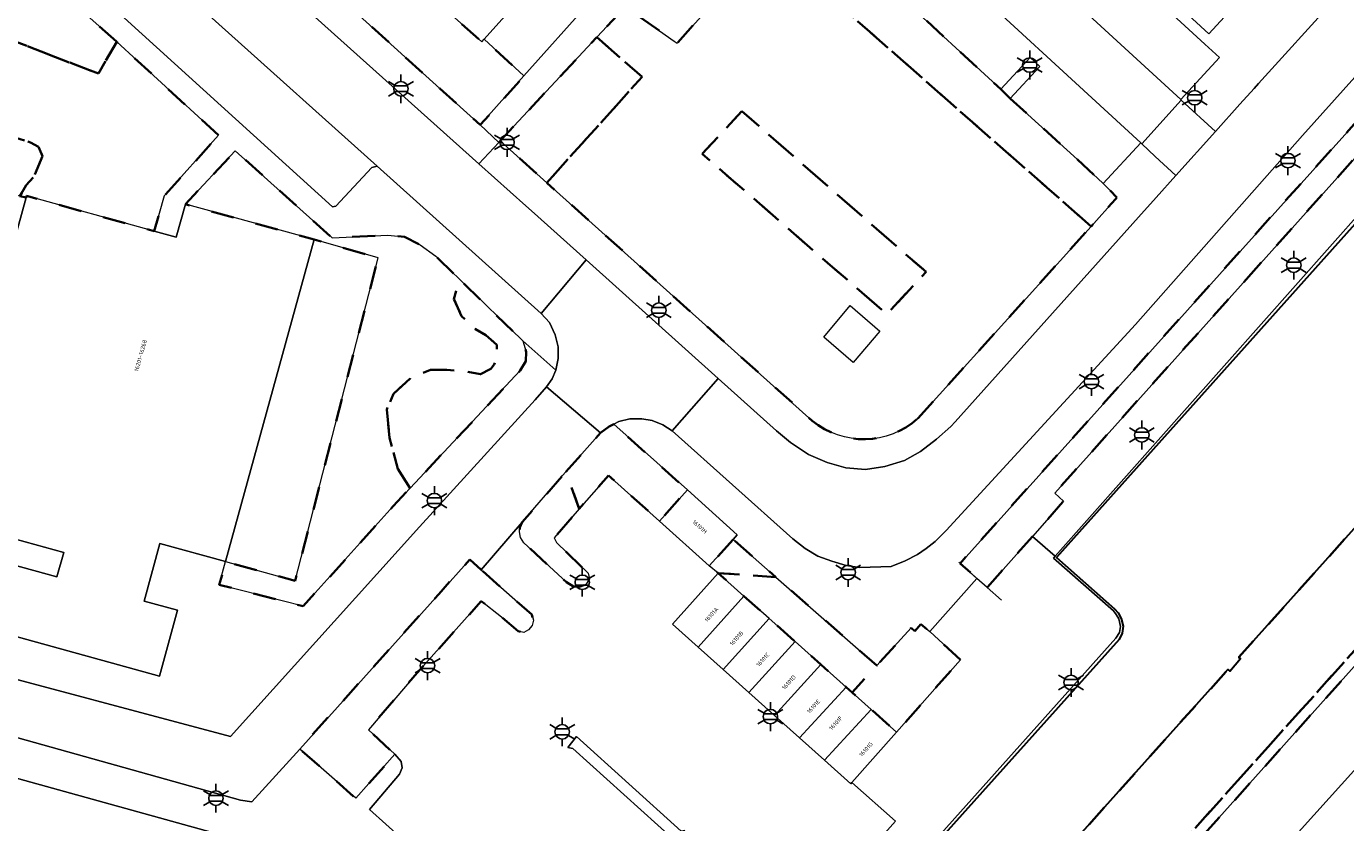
# Model space of a CAD drawing. Extents: x 105780 to 185197, y 477999 to 525027.
# Tile 232 of 562: x 107250 to 107366, y 478780 to 478850. Entities that reach past the tile are written whole.
import ezdxf
from ezdxf.enums import TextEntityAlignment as Align

# ---------------------------------------------------------------- set-up
doc = ezdxf.new("R2010")
doc.units = 0
doc.linetypes.add('XX-HIDDEN', pattern=[4, 2, -2])
for name, color, linetype, lineweight in [('B-GV-GR-MATERIAALGRENS-G', 252, 'XX-HIDDEN', 35), ('B-RO-IE-MEUBILAIR_WEGMEUBILAIR-S', 252, 'Continuous', 25), ('B-RO-IE-TERREINAFSCHEIDING_KUNSTMATIG_HEKWERK-G', 252, 'IE-TERREINAFSCHEIDING-KUNSTMATIG', 18), ('B-RO-IE-TERREINAFSCHEIDING_KUNSTMATIG_SCHUTTING-G', 252, 'IE-TERREINAFSCHEIDING-KUNSTMATIG-DICHT', 18), ('B-WE-GK-KADEMUUR-G', 252, 'Continuous', 18), ('B-WE-GW-WATERGANG_SLOOT_INSTEEK-G', 252, 'Continuous', 30), ('B-XX-KG-KADASTRAAL_BEBOUWING-G', 252, 'Continuous', 20), ('B1-WE-OG-BEBOUWING-T18', 7, 'Continuous', 18), ('B1-WE-OG-TERREIN_ERF-GV', 252, 'Continuous', 18), ('B1-WE-VH-VERHARDING_ASFALT-GV', 252, 'Continuous', 18), ('B1-WE-VH-VERHARDING_BETONSTRAATSTEEN-GV', 252, 'Continuous', 18), ('B1-WE-VH-VERHARDING_TEGEL-GV', 252, 'Continuous', 18)]:
    doc.layers.add(name, color=color, linetype=linetype, lineweight=lineweight)
doc.styles.add('NLCS-ISO', font='NLCS-ISO.ttf')
doc.styles.add('NLCS-ISO-M200-T18', font='NLCS-ISO.ttf', dxfattribs={"height": 0.36})
doc.linetypes.add('IE-TERREINAFSCHEIDING-KUNSTMATIG', pattern='A,4,[82,NLCS.SHX,S=0.75,R=90,X=0,Y=0],4,-2', length=10)
doc.linetypes.add('IE-TERREINAFSCHEIDING-KUNSTMATIG-DICHT', pattern='A,8,-1,[82,NLCS.SHX,S=0.75,R=90,X=0,Y=0],-1', length=10)

# ---------------------------------------------------------------- blocks, each defined once
blk = doc.blocks.new('B-SIE-WEG_LICHTMAST-SO')
at = {"ltscale": 0.1}
for p, q in [((0, 1.27), (0, 2.53)), ((-1.1, 0.63), (-2.19, 1.27)), ((1.1, 0.63), (2.19, 1.27)), ((-1.1, -0.63), (-2.19, -1.27)), ((0, -1.27), (0, -2.53)), ((1.1, -0.63), (2.19, -1.27))]:
    blk.add_line(p, q, dxfattribs=at)
at = {"flags": 128}
for points in [[(-1.16, 0.5), (1.16, 0.5)], [(-1.16, -0.5), (1.16, -0.5)]]:
    blk.add_lwpolyline(points, dxfattribs=at)
at = {"ltscale": 0.1}
blk.add_circle((0, 0), 1.27, dxfattribs=at)
at = {"style": 'NLCS-ISO'}
blk.add_attdef('TYPE', text='', height=1.8, dxfattribs=at).set_placement((0, 2.53), align=Align.BOTTOM_CENTER)

msp = doc.modelspace()

# ---------------------------------------------------------------- linework, layer by layer
at = {"layer": 'B-GV-GR-MATERIAALGRENS-G', "flags": 128}
for points in [[(107329.968, 478866.41), (107329.034, 478867.258), (107326.108, 478869.99), (107306.835, 478848.574), (107306.585, 478848.75), (107302.297, 478851.766), (107300.695, 478850.072), (107299.782, 478849.092), (107303.761, 478845.615), (107295.39, 478836.326), (107318.691, 478815.44)], [(107327.966, 478815.626), (107343.176, 478832.5), (107318.793, 478853.922), (107322.406, 478857.897), (107329.968, 478866.41)]]:
    msp.add_lwpolyline(points, dxfattribs=at)
for points in [[(107336.087, 478843.734), (107335.254, 478844.53), (107326.276, 478852.814), (107325.941, 478853.123), (107329.066, 478856.471), (107329.245, 478856.663), (107329.381, 478856.808), (107328.438, 478857.689), (107328.144, 478857.964), (107331.23, 478861.249), (107331.504, 478861.54), (107333.285, 478863.436), (107329.968, 478866.41), (107322.406, 478857.897), (107318.793, 478853.922), (107343.176, 478832.5), (107345.325, 478834.884), (107345.451, 478835.019), (107344.244, 478836.248), (107341.98, 478838.371)], [(107284.07, 478854.119), (107279.226, 478858.573), (107275.8, 478861.642), (107271.849, 478857.433), (107286.011, 478844.603), (107289.547, 478841.4), (107293.389, 478845.702), (107289.883, 478848.932), (107289.682, 478848.707), (107283.874, 478853.9)], [(107249.043, 478856.374), (107243.897, 478850.58), (107256.02, 478845.908), (107257.639, 478848.685)], [(107356.792, 478827.84), (107374.62, 478847.733), (107374.479, 478847.859), (107377.819, 478851.603), (107376.454, 478852.809), (107331.674, 478802.918), (107333.163, 478801.596), (107334.061, 478800.798), (107338.026, 478805.276), (107340.76, 478808.364), (107339.989, 478809.09)], [(107266.576, 478840.5), (107257.639, 478848.685), (107256.02, 478845.908), (107243.897, 478850.58), (107241.681, 478848.085), (107237.679, 478843.71), (107250.077, 478839.869), (107250.77, 478839.473), (107251.122, 478838.659), (107250.346, 478836.854), (107249.688, 478836.103), (107249.132, 478835.159), (107249.675, 478835.024), (107249.715, 478835.169), (107260.909, 478832.082), (107261.811, 478835.177)], [(107303.761, 478845.615), (107299.782, 478849.092), (107291.3, 478839.992), (107295.39, 478836.326)], [(107249.132, 478835.159), (107249.688, 478836.103), (107250.346, 478836.854), (107251.122, 478838.659), (107250.77, 478839.473), (107250.077, 478839.869), (107237.679, 478843.71), (107236.758, 478842.703), (107230.157, 478835.485), (107235.063, 478830.737), (107235.566, 478830.078), (107235.643, 478829.587), (107232.625, 478817.881), (107230.22, 478807.824), (107235.669, 478806.325), (107238.067, 478815.587), (107239.137, 478819.813), (107237.532, 478821.564), (107236.529, 478823.217), (107236.028, 478824.971), (107236.328, 478826.139), (107237.131, 478827.501), (107238.937, 478829.545), (107240.342, 478830.617), (107241.924, 478830.82), (107243.386, 478836.595)], [(107312.528, 478842.605), (107309.036, 478838.866), (107325.242, 478824.783), (107328.692, 478828.504)], [(107312.528, 478842.605), (107328.692, 478828.504), (107325.242, 478824.783), (107309.036, 478838.866)], [(107281.949, 478817.797), (107283.384, 478819.158), (107285.197, 478819.914), (107286.63, 478819.914), (107288.217, 478819.764), (107289.576, 478819.537), (107290.482, 478819.99), (107290.783, 478820.369), (107291.009, 478821.201), (107291.009, 478822.108), (107290.028, 478822.94), (107289.123, 478823.469), (107287.914, 478824.604), (107287.235, 478826.118), (107287.461, 478826.95), (107287.929, 478827.652), (107285.642, 478829.882), (107284.279, 478830.884), (107282.891, 478831.587), (107281.423, 478831.737), (107276.549, 478831.491), (107268.035, 478839.131), (107263.661, 478834.444), (107274.961, 478831.336), (107280.596, 478829.746), (107273.307, 478801.39), (107267.197, 478803.068), (107266.641, 478801.045), (107274.013, 478799.157), (107281.911, 478807.929), (107283.397, 478809.518), (107282.327, 478811.216), (107281.573, 478813.939), (107281.346, 478816.434)], [(107376.78, 478806.94), (107375.201, 478808.452), (107374.979, 478809.066), (107396.295, 478832.235), (107392.812, 478835.457), (107379.469, 478820.688), (107356.152, 478794.671), (107356.286, 478794.554), (107355.358, 478793.465), (107355.198, 478793.606), (107295.118, 478726.553), (107290.141, 478720.949), (107289.909, 478720.688), (107287.859, 478718.379), (107285.5, 478715.731), (107285.267, 478715.472), (107281.849, 478711.677), (107281.716, 478711.529), (107282.167, 478711.515), (107282.736, 478711.225), (107287.279, 478707.211)], [(107293.054, 478819.844), (107293.543, 478820.669), (107293.594, 478821.477), (107293.277, 478822.438), (107287.929, 478827.652), (107287.461, 478826.95), (107287.235, 478826.118), (107287.914, 478824.604), (107289.123, 478823.469), (107290.028, 478822.94), (107291.009, 478822.108), (107291.009, 478821.201), (107290.783, 478820.369), (107290.482, 478819.99), (107289.576, 478819.537), (107288.217, 478819.764), (107286.63, 478819.914), (107285.197, 478819.914), (107283.384, 478819.158), (107281.949, 478817.797), (107281.346, 478816.434), (107281.573, 478813.939), (107282.327, 478811.216), (107283.397, 478809.518)], [(107301.266, 478815.14), (107300.86, 478814.933), (107300.11, 478814.366), (107297.073, 478810.951), (107298.25, 478807.699), (107300.803, 478810.642), (107305.275, 478806.628), (107307.736, 478809.37)], [(107298.25, 478807.699), (107297.073, 478810.951), (107296.78, 478810.622), (107293.239, 478806.527), (107293.035, 478806.08), (107293.01, 478805.676), (107293.098, 478805.175), (107293.373, 478804.728), (107297.137, 478801.256), (107297.742, 478800.883), (107298.232, 478800.855), (107298.808, 478801.073), (107299.142, 478801.569), (107299.018, 478802.048), (107296.253, 478804.757), (107296.04, 478805.152)], [(107339.783, 478764.246), (107377.43, 478806.32), (107376.78, 478806.94), (107287.279, 478707.211), (107288.023, 478706.543), (107291.725, 478710.675), (107293.987, 478713.2), (107296.15, 478715.613), (107298.565, 478718.307), (107328.429, 478751.611)], [(107311.75, 478805.022), (107309.66, 478802.692), (107310.447, 478802.061), (107315.506, 478801.721)], [(107289.635, 478802.36), (107288.626, 478803.256), (107285.91, 478800.229), (107273.697, 478786.621), (107278.628, 478782.296), (107282.045, 478786.161), (107279.727, 478788.312), (107284.018, 478793.312), (107289.635, 478799.611), (107291.415, 478798.202), (107292.893, 478796.961), (107293.371, 478796.855), (107293.774, 478797.079), (107294.117, 478797.461), (107294.224, 478797.919), (107294.069, 478798.424)], [(107315.506, 478801.721), (107310.447, 478802.061), (107312.706, 478800.048), (107314.928, 478798.068), (107317.191, 478796.051), (107319.456, 478794.033), (107321.669, 478792.061), (107322.2, 478791.588), (107324.357, 478793.943)], [(107331.72, 478794.454), (107329.032, 478796.924), (107328.247, 478797.591), (107327.709, 478796.98), (107327.395, 478797.26), (107324.357, 478793.943), (107322.2, 478791.588), (107323.872, 478790.098), (107326.101, 478788.111)]]:
    msp.add_lwpolyline(points, close=True, dxfattribs=at)
msp.add_lwpolyline([(107318.691, 478815.44, 0.3698118), (107327.966, 478815.626)], format="xyb", dxfattribs=at)
at = {"layer": 'B-RO-IE-TERREINAFSCHEIDING_KUNSTMATIG_HEKWERK-G', "flags": 128}
msp.add_lwpolyline([(107319.727, 478822.778), (107322.038, 478825.548), (107324.642, 478823.311), (107322.295, 478820.546), (107319.714, 478822.773)], dxfattribs=at)
at = {"layer": 'B-RO-IE-TERREINAFSCHEIDING_KUNSTMATIG_SCHUTTING-G', "flags": 128}
msp.add_lwpolyline([(107331.561, 478803.018), (107331.674, 478802.918), (107334.061, 478800.798), (107335.309, 478799.68)], dxfattribs=at)
at = {"layer": 'B-WE-GK-KADEMUUR-G', "flags": 128}
for points in [[(107247.776, 478725.072), (107258.54, 478715.481), (107265.613, 478709.175), (107266.399, 478708.931), (107267.198, 478709.035), (107267.78, 478709.387), (107271.286, 478713.297), (107278.554, 478721.422), (107278.769, 478721.664), (107283.248, 478726.681), (107283.455, 478726.913), (107293.297, 478737.875), (107295.183, 478739.976), (107299.975, 478745.331), (107345.636, 478796.23), (107345.907, 478796.798), (107345.992, 478797.418), (107345.824, 478798.075), (107345.544, 478798.579), (107345.23, 478798.918), (107340.153, 478803.44), (107385.073, 478853.631)], [(107379.219, 478847.671), (107340.018, 478803.556), (107339.866, 478803.385), (107345.148, 478798.747), (107345.369, 478798.442), (107345.619, 478798.041), (107345.757, 478797.39), (107345.674, 478796.836), (107345.355, 478796.365), (107299.981, 478745.646), (107299.948, 478745.609), (107299.746, 478745.383), (107271.152, 478713.421), (107267.67, 478709.529), (107267.148, 478709.275), (107266.418, 478709.138), (107265.694, 478709.385), (107247.904, 478725.166)]]:
    msp.add_lwpolyline(points, dxfattribs=at)
at = {"layer": 'B-WE-GW-WATERGANG_SLOOT_INSTEEK-G', "flags": 128}
msp.add_lwpolyline([(107385.073, 478853.631), (107340.153, 478803.44), (107345.23, 478798.918), (107345.544, 478798.579), (107345.824, 478798.075), (107345.992, 478797.418), (107345.907, 478796.798), (107345.636, 478796.23), (107299.975, 478745.331), (107295.183, 478739.976), (107293.297, 478737.875), (107283.455, 478726.913), (107290.141, 478720.949), (107295.118, 478726.553), (107355.198, 478793.606), (107355.358, 478793.465), (107356.286, 478794.554), (107356.152, 478794.671), (107379.469, 478820.688), (107392.812, 478835.457), (107398.419, 478841.619), (107396.763, 478843.114), (107398.851, 478845.503), (107409.783, 478857.65)], dxfattribs=at)
at = {"layer": 'B-XX-KG-KADASTRAAL_BEBOUWING-G', "flags": 128}
for points in [[(107336.732, 478864.84), (107353.514, 478849.407), (107368.205, 478865.382), (107361.7, 478871.364), (107362.794, 478872.554), (107361.258, 478873.967), (107360.135, 478872.746), (107351.394, 478880.784)], [(107294.042, 478853.583), (107288.233, 478858.776), (107284.07, 478854.119), (107283.874, 478853.9), (107289.682, 478848.707), (107289.883, 478848.932)], [(107274.961, 478831.336), (107263.661, 478834.444), (107262.861, 478831.544), (107260.909, 478832.082), (107249.715, 478835.169), (107249.675, 478835.024), (107241.941, 478806.918), (107252.981, 478803.88), (107252.388, 478801.724), (107235.669, 478806.325), (107230.22, 478807.824), (107228.631, 478802.048), (107261.383, 478793.022), (107262.97, 478798.801), (107260.032, 478799.608), (107261.418, 478804.655), (107267.197, 478803.068)], [(107307.736, 478809.37), (107305.275, 478806.628), (107309.66, 478802.692), (107311.75, 478805.022), (107312.12, 478805.434)], [(107312.706, 478800.048), (107310.447, 478802.061), (107306.418, 478797.594), (107308.673, 478795.576)], [(107314.928, 478798.068), (107312.706, 478800.048), (107308.673, 478795.576), (107310.882, 478793.599)], [(107317.191, 478796.051), (107314.928, 478798.068), (107310.882, 478793.599), (107313.137, 478791.581)], [(107319.456, 478794.033), (107317.191, 478796.051), (107313.137, 478791.581), (107315.378, 478789.575)], [(107321.669, 478792.061), (107319.456, 478794.033), (107315.378, 478789.575), (107317.577, 478787.607)], [(107323.872, 478790.098), (107322.2, 478791.588), (107321.669, 478792.061), (107317.577, 478787.607), (107319.776, 478785.639)], [(107326.101, 478788.111), (107323.872, 478790.098), (107319.776, 478785.639), (107322.081, 478783.576), (107322.172, 478783.678)], [(107278.617, 478764.187), (107272.836, 478765.792), (107274.231, 478770.822), (107277.218, 478769.993), (107278.798, 478775.76), (107246.067, 478784.832), (107244.479, 478779.034), (107249.875, 478777.556), (107266.725, 478772.942), (107266.14, 478770.807), (107255.056, 478773.842), (107247.289, 478745.48), (107254.065, 478743.608), (107260.382, 478741.862), (107259.569, 478738.988), (107260.912, 478738.619), (107270.899, 478735.871)]]:
    msp.add_lwpolyline(points, close=True, dxfattribs=at)
at = {"layer": 'B1-WE-OG-TERREIN_ERF-GV', "flags": 128}
msp.add_lwpolyline([(107294.042, 478853.583), (107289.883, 478848.932), (107293.389, 478845.702), (107304.912, 478858.604)], dxfattribs=at)
for points in [[(107249.675, 478835.024), (107249.132, 478835.159), (107243.386, 478836.595), (107241.924, 478830.82), (107239.137, 478819.813), (107238.067, 478815.587), (107235.669, 478806.325), (107252.388, 478801.724), (107252.981, 478803.88), (107241.941, 478806.918)], [(107280.596, 478829.746), (107274.961, 478831.336), (107267.197, 478803.068), (107273.307, 478801.39)]]:
    msp.add_lwpolyline(points, close=True, dxfattribs=at)
at = {"layer": 'B1-WE-VH-VERHARDING_ASFALT-GV', "flags": 128}
for points in [[(107246.297, 478876.638), (107242.236, 478872.117), (107254.301, 478861.297), (107266.613, 478850.242), (107280.5, 478837.772), (107294.885, 478824.846), (107298.836, 478829.551), (107294.038, 478833.858), (107293.559, 478834.289), (107289.438, 478837.994)], [(107295.629, 478824.053), (107296.127, 478822.973), (107296.383, 478821.921), (107296.388, 478820.906), (107296.174, 478819.864), (107295.871, 478819.112), (107295.372, 478818.401), (107300.11, 478814.366), (107300.86, 478814.933), (107301.266, 478815.14), (107301.706, 478815.365), (107302.684, 478815.596), (107303.747, 478815.595), (107304.65, 478815.447), (107305.586, 478815.089), (107306.407, 478814.553), (107310.441, 478819.136), (107298.836, 478829.551), (107294.885, 478824.846)]]:
    msp.add_lwpolyline(points, close=True, dxfattribs=at)
for points in [[(107364.58, 478852.446), (107357.883, 478845.029), (107357.499, 478844.603), (107356.248, 478843.213), (107354.101, 478840.827), (107350.626, 478836.954), (107348.908, 478835.04), (107347.342, 478833.295), (107331.235, 478815.343), (107330.875, 478814.941), (107329.605, 478813.805), (107328.206, 478812.745), (107326.795, 478811.942), (107325.085, 478811.413), (107323.381, 478811.162), (107321.647, 478811.291), (107320.008, 478811.782), (107318.363, 478812.474), (107316.804, 478813.518), (107315.553, 478814.548), (107310.441, 478819.136), (107306.407, 478814.553), (107317.002, 478805.067), (107318.085, 478804.216), (107319.191, 478803.557), (107320.433, 478803.12), (107321.689, 478802.742), (107322.863, 478802.558), (107325.623, 478802.654), (107326.857, 478803.146), (107327.934, 478803.701), (107328.707, 478804.213), (107329.498, 478804.851), (107330.458, 478805.79), (107347.073, 478823.88), (107361.747, 478840.484), (107378.348, 478858.994)], [(107377.43, 478806.32), (107339.783, 478764.246), (107328.429, 478751.611), (107298.565, 478718.307), (107303.126, 478714.217), (107305.273, 478716.716), (107337.774, 478753.02), (107341.353, 478756.889), (107353.847, 478770.952), (107371.633, 478790.687)]]:
    msp.add_lwpolyline(points, dxfattribs=at)
at = {"layer": 'B1-WE-VH-VERHARDING_BETONSTRAATSTEEN-GV', "flags": 128}
for points in [[(107326.108, 478869.99), (107333.808, 478878.545), (107334.974, 478879.841), (107335.978, 478880.955), (107342.809, 478888.546), (107344.644, 478891.076), (107342.948, 478892.487), (107333.932, 478882.506), (107329.778, 478886.259), (107328.624, 478884.944), (107327.474, 478883.664), (107304.912, 478858.604), (107293.389, 478845.702), (107289.547, 478841.4), (107291.172, 478839.855), (107291.3, 478839.992), (107299.782, 478849.092), (107300.695, 478850.072), (107302.297, 478851.766), (107306.585, 478848.75), (107306.835, 478848.574)], [(107347.215, 478853.952), (107346.294, 478854.797), (107343.731, 478852.019), (107342.882, 478852.798), (107345.445, 478855.576), (107336.163, 478864.092), (107332.765, 478860.441), (107351.053, 478843.623), (107354.444, 478847.319), (107353.153, 478848.504)], [(107266.613, 478850.242), (107254.301, 478861.297), (107254.232, 478860.946), (107251.3, 478857.503), (107251.349, 478857.124), (107276.59, 478834.204), (107276.882, 478834.276), (107280.04, 478837.651), (107280.5, 478837.772)], [(107332.765, 478860.441), (107332.746, 478860.42), (107329.381, 478856.808), (107329.245, 478856.663), (107347.562, 478839.818), (107347.65, 478839.736), (107351.101, 478843.579), (107351.053, 478843.623)], [(107329.245, 478856.663), (107329.066, 478856.471), (107325.941, 478853.123), (107326.276, 478852.814), (107335.254, 478844.53), (107337.817, 478847.308), (107338.676, 478846.54), (107336.087, 478843.734), (107341.98, 478838.371), (107344.244, 478836.248), (107347.562, 478839.818)], [(107379.219, 478847.671), (107378.081, 478848.694), (107376.094, 478846.472), (107375.952, 478846.596), (107379.275, 478850.317), (107377.956, 478851.471), (107374.62, 478847.733), (107356.792, 478827.84), (107339.989, 478809.09), (107340.76, 478808.364), (107338.026, 478805.276), (107340.018, 478803.556)], [(107293.239, 478806.527), (107296.78, 478810.622), (107297.073, 478810.951), (107300.11, 478814.366), (107295.372, 478818.401), (107294.381, 478817.259), (107284.21, 478806.13), (107267.624, 478787.712), (107243.683, 478794.114), (107243.016, 478793.955), (107239.875, 478790.601), (107239.331, 478790.337), (107238.646, 478790.614), (107243.787, 478786.132), (107245.997, 478788.419), (107268.489, 478782.135), (107269.507, 478781.977), (107273.697, 478786.621), (107285.91, 478800.229), (107288.626, 478803.256), (107289.635, 478802.36)], [(107307.198, 478779.42), (107307.518, 478779.484), (107306.632, 478778.589), (107297.692, 478786.666), (107297.235, 478786.754), (107298.011, 478787.707)]]:
    msp.add_lwpolyline(points, close=True, dxfattribs=at)
for points in [[(107309.412, 478761.656), (107326.006, 478780.284), (107322.172, 478783.678), (107322.081, 478783.576), (107319.776, 478785.639), (107317.577, 478787.607), (107315.378, 478789.575), (107313.137, 478791.581), (107310.882, 478793.599), (107308.673, 478795.576), (107306.418, 478797.594), (107310.447, 478802.061), (107309.66, 478802.692), (107305.275, 478806.628), (107300.803, 478810.642), (107298.25, 478807.699), (107296.04, 478805.152), (107296.253, 478804.757), (107299.018, 478802.048), (107299.142, 478801.569), (107298.808, 478801.073), (107298.232, 478800.855), (107297.742, 478800.883), (107297.137, 478801.256), (107293.373, 478804.728), (107293.098, 478805.175), (107293.01, 478805.676), (107293.035, 478806.08), (107293.239, 478806.527), (107289.635, 478802.36), (107294.069, 478798.424), (107294.224, 478797.919), (107294.117, 478797.461), (107293.774, 478797.079), (107293.371, 478796.855), (107292.893, 478796.961), (107291.415, 478798.202), (107289.635, 478799.611), (107284.018, 478793.312), (107279.727, 478788.312), (107282.045, 478786.161), (107282.603, 478785.525), (107282.687, 478784.957), (107282.472, 478784.413), (107279.826, 478781.328), (107285.56, 478776.169)], [(107299.981, 478745.646), (107345.355, 478796.365), (107345.674, 478796.836), (107345.757, 478797.39), (107345.619, 478798.041), (107345.369, 478798.442), (107345.148, 478798.747), (107339.866, 478803.385), (107340.018, 478803.556), (107338.026, 478805.276), (107334.061, 478800.798), (107333.163, 478801.596), (107329.032, 478796.924), (107331.72, 478794.454), (107326.101, 478788.111), (107322.172, 478783.678), (107326.006, 478780.284), (107309.412, 478761.656)], [(107285.56, 478776.169), (107279.826, 478781.328), (107282.472, 478784.413), (107282.687, 478784.957), (107282.603, 478785.525), (107282.045, 478786.161), (107278.628, 478782.296), (107273.697, 478786.621), (107269.507, 478781.977), (107268.489, 478782.135), (107245.997, 478788.419)], [(107246.067, 478784.832), (107278.798, 478775.76), (107277.218, 478769.993), (107274.231, 478770.822), (107272.836, 478765.792), (107278.617, 478764.187), (107279.186, 478766.231), (107284.936, 478764.508), (107284.402, 478762.581), (107275.789, 478731.49), (107260.304, 478736.026), (107260.912, 478738.619), (107259.569, 478738.988), (107260.382, 478741.862), (107254.065, 478743.608), (107248.943, 478737.847)]]:
    msp.add_lwpolyline(points, dxfattribs=at)
at = {"layer": 'B1-WE-VH-VERHARDING_TEGEL-GV', "flags": 128}
for points in [[(107351.394, 478880.784), (107360.135, 478872.746), (107361.258, 478873.967), (107362.794, 478872.554), (107361.7, 478871.364), (107368.205, 478865.382), (107353.514, 478849.407), (107336.732, 478864.84)], [(107338.676, 478846.54), (107337.817, 478847.308), (107335.254, 478844.53), (107336.087, 478843.734)], [(107354.101, 478840.827), (107351.101, 478843.579), (107347.65, 478839.736), (107348.819, 478838.643), (107350.626, 478836.954)], [(107297.235, 478786.754), (107297.692, 478786.666), (107306.632, 478778.589), (107307.518, 478779.484), (107307.198, 478779.42), (107298.011, 478787.707)]]:
    msp.add_lwpolyline(points, close=True, dxfattribs=at)
for points in [[(107246.297, 478876.638), (107289.438, 478837.994), (107291.172, 478839.855), (107289.547, 478841.4), (107286.011, 478844.603), (107271.849, 478857.433)], [(107378.348, 478858.994), (107361.747, 478840.484), (107347.073, 478823.88), (107330.458, 478805.79), (107329.498, 478804.851), (107328.707, 478804.213), (107327.934, 478803.701), (107326.857, 478803.146), (107325.623, 478802.654), (107322.863, 478802.558), (107321.689, 478802.742), (107320.433, 478803.12), (107319.191, 478803.557), (107318.085, 478804.216), (107317.002, 478805.067), (107306.407, 478814.553), (107305.586, 478815.089), (107304.65, 478815.447), (107303.747, 478815.595), (107302.684, 478815.596), (107301.706, 478815.365), (107301.266, 478815.14), (107307.736, 478809.37), (107312.12, 478805.434), (107311.75, 478805.022), (107315.506, 478801.721), (107324.357, 478793.943), (107327.395, 478797.26), (107327.709, 478796.98), (107328.247, 478797.591), (107329.032, 478796.924), (107333.163, 478801.596), (107331.674, 478802.918), (107376.454, 478852.809)], [(107249.043, 478856.374), (107257.639, 478848.685), (107266.576, 478840.5), (107261.811, 478835.177), (107260.909, 478832.082), (107262.861, 478831.544), (107263.661, 478834.444), (107268.035, 478839.131), (107276.549, 478831.491), (107281.423, 478831.737), (107282.891, 478831.587), (107284.279, 478830.884), (107285.642, 478829.882), (107287.929, 478827.652), (107293.277, 478822.438), (107296.174, 478819.864), (107296.388, 478820.906), (107296.383, 478821.921), (107296.127, 478822.973), (107295.629, 478824.053), (107294.885, 478824.846), (107280.5, 478837.772), (107280.04, 478837.651), (107276.882, 478834.276), (107276.59, 478834.204), (107251.349, 478857.124)], [(107347.215, 478853.952), (107353.153, 478848.504), (107354.444, 478847.319), (107351.053, 478843.623), (107351.101, 478843.579), (107354.101, 478840.827), (107356.248, 478843.213), (107357.499, 478844.603), (107357.883, 478845.029), (107364.58, 478852.446)], [(107295.39, 478836.326), (107291.3, 478839.992), (107291.172, 478839.855), (107289.438, 478837.994), (107293.559, 478834.289), (107294.038, 478833.858), (107298.836, 478829.551), (107310.441, 478819.136), (107315.553, 478814.548), (107316.804, 478813.518), (107318.363, 478812.474), (107320.008, 478811.782), (107321.647, 478811.291), (107323.381, 478811.162), (107325.085, 478811.413), (107326.795, 478811.942), (107328.206, 478812.745), (107329.605, 478813.805), (107330.875, 478814.941), (107331.235, 478815.343), (107347.342, 478833.295), (107348.908, 478835.04), (107350.626, 478836.954), (107348.819, 478838.643), (107347.65, 478839.736), (107347.562, 478839.818), (107344.244, 478836.248), (107345.451, 478835.019), (107345.325, 478834.884), (107343.176, 478832.5), (107327.966, 478815.626)], [(107318.691, 478815.44), (107295.39, 478836.326)], [(107243.683, 478794.114), (107267.624, 478787.712), (107284.21, 478806.13), (107294.381, 478817.259), (107295.372, 478818.401), (107295.871, 478819.112), (107296.174, 478819.864), (107293.277, 478822.438), (107293.594, 478821.477), (107293.543, 478820.669), (107293.054, 478819.844), (107283.397, 478809.518), (107281.911, 478807.929), (107274.013, 478799.157), (107266.641, 478801.045), (107267.197, 478803.068), (107261.418, 478804.655), (107260.032, 478799.608), (107262.97, 478798.801), (107261.383, 478793.022), (107228.631, 478802.048)], [(107371.633, 478790.687), (107353.847, 478770.952)]]:
    msp.add_lwpolyline(points, dxfattribs=at)
at = {"layer": 'B1-WE-VH-VERHARDING_TEGEL-GV'}
msp.add_lwpolyline([(107327.966, 478815.626, -0.3698118), (107318.691, 478815.44)], format="xyb", dxfattribs=at)

# ---------------------------------------------------------------- block references
at = {"layer": 'B-RO-IE-MEUBILAIR_WEGMEUBILAIR-S', "xscale": 0.5, "yscale": 0.5, "zscale": 0.5}
for p in [(107337.79, 478846.658), (107282.586, 478844.574), (107352.281, 478843.791), (107291.9, 478839.872), (107360.466, 478838.27), (107360.977, 478829.092), (107305.23, 478825.137), (107343.218, 478818.875), (107347.636, 478814.192), (107285.527, 478808.425), (107321.851, 478802.119), (107298.513, 478801.26), (107284.923, 478793.94), (107341.423, 478792.465), (107315.027, 478789.467), (107296.747, 478788.13), (107266.346, 478782.305)]:
    msp.add_blockref('B-SIE-WEG_LICHTMAST-SO', p, dxfattribs=at)

# ---------------------------------------------------------------- texts
at = {"layer": 'B1-WE-OG-BEBOUWING-T18', "style": 'NLCS-ISO-M200-T18'}
for s, rotation, p in [('16201-16268', 74.3, (107259.728, 478821.155)), ('16101H', 318.1, (107308.825, 478806.129)), ('16101A', 48, (107309.853, 478798.417)), ('16101B', 48, (107312.05, 478796.334)), ('16101C', 47.8, (107314.371, 478794.473)), ('16101D', 47.8, (107316.648, 478792.475)), ('16101E', 47.5, (107318.812, 478790.366)), ('16101F', 47.4, (107320.765, 478788.896)), ('16101G', 48.4, (107323.417, 478786.591))]:
    msp.add_text(s, height=0.36, rotation=rotation, dxfattribs=at).set_placement(p, align=Align.MIDDLE)

doc.saveas('drawing.dxf')
